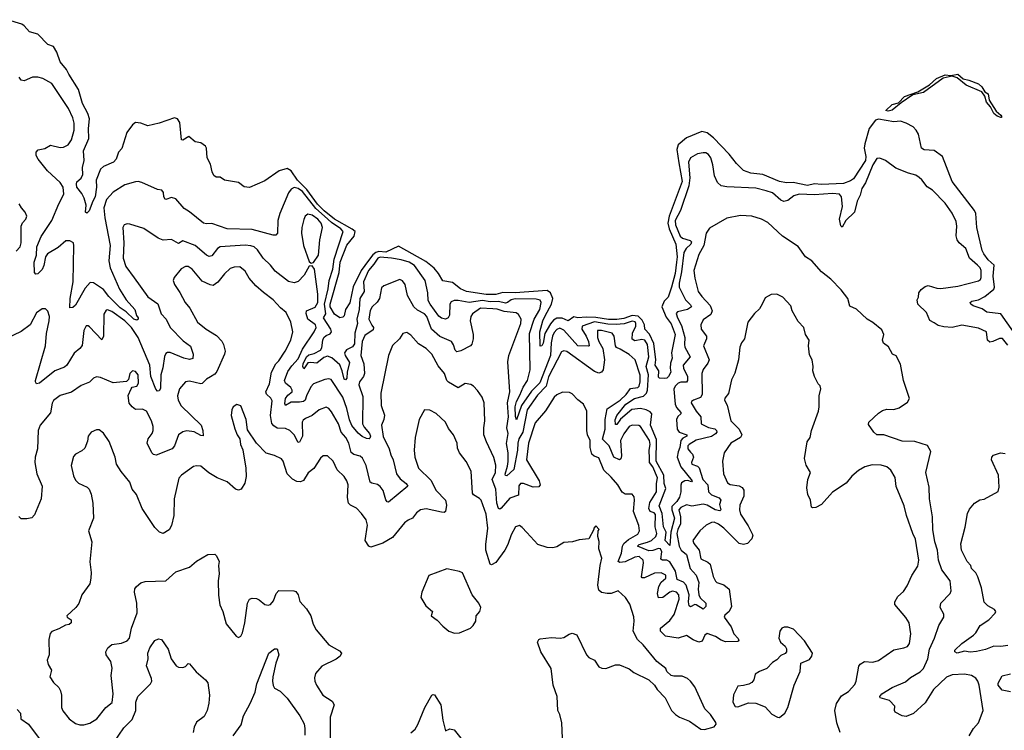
# Model space of a CAD drawing. Extents: x 2133489 to 2292442, y 756223 to 916462.
# Tile 439 of 463: x 2265964 to 2273040, y 873762 to 878868. Entities that reach past the tile are written whole.
import ezdxf

# ---------------------------------------------------------------- set-up
doc = ezdxf.new("R2010")
doc.units = 0

msp = doc.modelspace()

# ---------------------------------------------------------------- linework, layer by layer
at = {"layer": '0CON20XD'}
for points in [[(2273180.4, 876520.4), (2273015, 876753.5), (2272915, 876767.1), (2272880.9, 876790.9), (2272815, 876812.7), (2272799.2, 876825), (2272793.8, 876835), (2272805.6, 876844.4), (2272855, 876853.8), (2272901.2, 876878.8), (2272965, 876931.8), (2272969.7, 876945), (2272960.5, 877025), (2272967.2, 877105), (2272925, 877142.7), (2272892.1, 877185), (2272880.2, 877210.2), (2272842.2, 877375), (2272834.6, 877475), (2272826.9, 877496.9), (2272664.5, 877705), (2272595.7, 877885.7), (2272535, 877927.5), (2272465, 877932.5), (2272445, 877944.4), (2272422.2, 878045), (2272406.6, 878075), (2272385, 878097.4), (2272335.4, 878125), (2272295, 878137.7), (2272245, 878134.2), (2272135, 878152.2), (2272113.2, 878146.8), (2272069.8, 878085), (2272037.8, 877975), (2272033.9, 877945), (2272045.7, 877885.7), (2272042.3, 877855), (2271955, 877724.2), (2271935, 877709.2), (2271885, 877690), (2271725, 877683), (2271675, 877688.3), (2271625, 877677.4), (2271522.1, 877697.9), (2271475, 877696.8), (2271425, 877704.6), (2271305, 877754.6), (2271217.5, 877765), (2271166.2, 877785), (2271114.2, 877835), (2271061.4, 877901.4), (2270949.7, 878019.7), (2270905, 878055.4), (2270865, 878065.4), (2270755, 878018.2), (2270695, 877968), (2270687.3, 877935), (2270701.6, 877838.4), (2270724.8, 877705), (2270630.5, 877455), (2270622.2, 877405), (2270630.6, 877365), (2270679.8, 877255), (2270687.8, 877165), (2270685.1, 877124.9), (2270673.9, 877045), (2270648.7, 876945), (2270624.7, 876875.2), (2270594.5, 876845.5), (2270579.2, 876805), (2270610.6, 876730.6), (2270645, 876682.7), (2270675.2, 876605), (2270648.1, 876475), (2270653.8, 876435), (2270641.2, 876398.8), (2270638, 876365), (2270643.3, 876335), (2270625.7, 876304.3), (2270615, 876293.3), (2270595, 876290), (2270563, 876293), (2270555, 876300), (2270556.9, 876345), (2270531.6, 876385), (2270536.6, 876425), (2270522.1, 876542.1), (2270488.8, 876608.8), (2270456.4, 876645), (2270454.4, 876675), (2270437.9, 876707.9), (2270408.1, 876738.1), (2270365, 876743.6), (2270305, 876719.7), (2270255, 876713.6), (2270195, 876714.6), (2270105, 876728.7), (2270035, 876731.3), (2269975, 876726), (2269945, 876732.5), (2269905, 876704.6), (2269862.3, 876722.3), (2269825, 876722.4), (2269800.7, 876709.3), (2269777.5, 876682.5), (2269738.1, 876611.9), (2269725, 876543.3), (2269715, 876523.8), (2269705, 876522.5), (2269701.7, 876625), (2269722.5, 876705), (2269739.7, 876740.3), (2269784.5, 876825), (2269794.2, 876864.2), (2269779.2, 876905), (2269755, 876922.3), (2269525, 876904.1), (2269435, 876908.2), (2269385, 876893.8), (2269315, 876894), (2269175, 876914.2), (2269130.6, 876935), (2269075, 876978.5), (2269005, 876992), (2268973.6, 877045), (2268941.8, 877081.8), (2268881.6, 877131.6), (2268685, 877241.1), (2268595, 877196.4), (2268545, 877202.4), (2268524, 877196), (2268501, 877179), (2268471.4, 877138.6), (2268418.7, 877065), (2268361, 876949), (2268335.4, 876834.6), (2268304.1, 876785.9), (2268295, 876741.2), (2268285, 876730), (2268265, 876726.2), (2268225, 876753.1), (2268195.4, 876805), (2268194.8, 876825), (2268259, 877051), (2268266.9, 877125), (2268315, 877248.2), (2268368.5, 877311.5), (2268374.1, 877345), (2268353.6, 877363.6), (2268225, 877433.8), (2268152.4, 877495), (2268105, 877542.1), (2268027, 877647), (2267960.5, 877715), (2267915, 877782.1), (2267885, 877798.6), (2267827.3, 877782.7), (2267725, 877710), (2267615, 877661.2), (2267576.1, 877666.1), (2267535, 877698.6), (2267435.9, 877715.9), (2267405, 877736.2), (2267375, 877736.7), (2267359.5, 877749.5), (2267346.2, 877775), (2267335, 877830), (2267311.2, 877875), (2267306.2, 877945), (2267298.3, 877958.3), (2267265, 877982.5), (2267225, 877990), (2267179.3, 878029.3), (2267135, 878001.2), (2267127.5, 878005), (2267115, 878130), (2267097.5, 878155), (2267075, 878163.8), (2266965, 878123.8), (2266885, 878106), (2266835, 878123.8), (2266795, 878130), (2266775, 878113.3), (2266733, 878057), (2266696.9, 877943.1), (2266673.3, 877915), (2266655.8, 877865), (2266638, 877845), (2266565, 877813.2), (2266544.6, 877795), (2266513.6, 877715), (2266515.8, 877665), (2266505.3, 877595), (2266488.2, 877565), (2266463.3, 877495), (2266445, 877477.5), (2266437.5, 877485), (2266442, 877535), (2266425.8, 877585.8), (2266409.1, 877619.1), (2266375, 877664.2), (2266371.8, 877685), (2266375, 877703.3), (2266405, 877728.8), (2266417.5, 877755), (2266414, 877805), (2266426.1, 877855), (2266422.9, 877925), (2266460.3, 878015), (2266458.9, 878085), (2266466, 878155), (2266453.8, 878195), (2266414.1, 878265), (2266385.2, 878365.2), (2266315.7, 878475.7), (2266298.9, 878508.9), (2266254.4, 878565), (2266231.2, 878635), (2266205.8, 878675.8), (2266165, 878690), (2266093.8, 878765), (2266035, 878781.9), (2265995.7, 878825), (2265978, 878835), (2265875, 878868)], [(2272535, 876690), (2272505, 876706.7), (2272481.2, 876765), (2272418.5, 876825), (2272414.5, 876855.5), (2272424, 876875), (2272426, 876905), (2272441.8, 876928.2), (2272470.3, 876949.7), (2272492.3, 876957.7), (2272555, 876938.9), (2272585, 876936.5), (2272706, 876954), (2272855, 876990.5), (2272868.8, 877001.2), (2272874.5, 877015), (2272873.8, 877065), (2272865.4, 877085), (2272847.3, 877105), (2272788.8, 877155), (2272762.9, 877225), (2272715.6, 877265), (2272701.1, 877285), (2272693.7, 877313.7), (2272699.5, 877385), (2272695, 877416.7), (2272665, 877478), (2272615, 877549.2), (2272525, 877642), (2272486.4, 877666.4), (2272447.7, 877717.7), (2272427.5, 877735), (2272405, 877750), (2272351.2, 877765), (2272261.1, 877801.1), (2272185, 877856.9), (2272145, 877873.1), (2272125, 877871.4), (2272095, 877824.4), (2272041.9, 877695), (2272016.2, 877655), (2272003.2, 877606.8), (2271983.3, 877565), (2271963.5, 877485), (2271902.2, 877425), (2271875, 877376.7), (2271865, 877387.5), (2271854.8, 877434.8), (2271876.3, 877525), (2271869.7, 877595), (2271855, 877615.2), (2271805, 877619.3), (2271675, 877608.5), (2271565, 877614), (2271527.7, 877602.3), (2271485, 877567.9), (2271455, 877561.1), (2271435, 877570.4), (2271375, 877624.1), (2271329, 877639), (2271255, 877658.4), (2271045, 877667.5), (2271004.6, 877674.6), (2270979.1, 877699.1), (2270956.7, 877745), (2270944.4, 877825.6), (2270930.4, 877875), (2270915, 877898.5), (2270895, 877912.1), (2270875, 877911.8), (2270835, 877904.4), (2270785, 877876.5), (2270770.8, 877845), (2270780.7, 877730.7), (2270773.3, 877675), (2270712.9, 877497.1), (2270674.6, 877425), (2270678, 877395), (2270711.4, 877311.4), (2270727.8, 877297.8), (2270782.1, 877282.1), (2270791.1, 877271.1), (2270788.1, 877255), (2270752.4, 877225), (2270735.6, 877194.4), (2270721, 877055), (2270702.9, 876975), (2270704, 876945), (2270749.1, 876855), (2270785, 876820), (2270790.8, 876805), (2270762.9, 876785), (2270690.2, 876769.8), (2270682.4, 876757.6), (2270692.2, 876725), (2270720.8, 876670.8), (2270744.8, 876585), (2270740.6, 876535), (2270744.8, 876515), (2270782.5, 876445), (2270731.6, 876385), (2270734.2, 876365), (2270762.6, 876305), (2270763.6, 876275), (2270755, 876263.3), (2270715, 876264.2), (2270695, 876255.2), (2270674.2, 876235.8), (2270665, 876214), (2270675.1, 876105), (2270685, 876082.4), (2270715.3, 876045), (2270714.6, 876035), (2270694.2, 876015.8), (2270685.1, 875995), (2270688.8, 875925), (2270703.6, 875903.6), (2270758.8, 875885), (2270758.7, 875875), (2270729.3, 875860.7), (2270715.1, 875844.9), (2270707.2, 875792.8), (2270696.1, 875763.9), (2270689, 875725), (2270716, 875655), (2270795.5, 875554.5), (2270792.5, 875547.5), (2270765.9, 875555.9), (2270745, 875554.2), (2270721.1, 875538.9), (2270715, 875523.3), (2270715.5, 875475), (2270705, 875437.1), (2270686.3, 875405), (2270650.7, 875369.3), (2270650.8, 875345), (2270670.3, 875285), (2270644.2, 875185), (2270635, 875088.8), (2270602.2, 875125), (2270609.7, 875185), (2270589.5, 875225), (2270580.6, 875320.6), (2270558.4, 875375), (2270608.2, 875498.2), (2270594.9, 875535), (2270592.1, 875595), (2270536.8, 875695), (2270539.5, 875850.5), (2270497.3, 875955), (2270505.8, 876035.8), (2270495, 876050.7), (2270465, 876065.7), (2270425, 876073.5), (2270364.1, 876065.9), (2270282.2, 875997.8), (2270255, 875959.4), (2270245, 875958.8), (2270243.2, 875993.2), (2270254.1, 876025), (2270321, 876105), (2270383.2, 876146.8), (2270446.3, 876163.7), (2270469.5, 876185), (2270476.2, 876205), (2270482.8, 876315), (2270465.4, 876375), (2270485.8, 876445), (2270475, 876533.3), (2270455.7, 876565), (2270435, 876570.2), (2270385, 876559.8), (2270365, 876572.5), (2270367, 876615), (2270392.5, 876665), (2270392.8, 876685), (2270386.4, 876696.4), (2270365, 876702.6), (2270307.6, 876682.4), (2270251.6, 876678.5), (2270191, 876681), (2270095, 876696.8), (2270005, 876665.8), (2270004.4, 876645), (2270035.6, 876595), (2270051.9, 876555), (2270056.1, 876525), (2270048.9, 876521.1), (2269975, 876525.2), (2269875, 876638), (2269845, 876650.8), (2269825, 876642.9), (2269805, 876620.6), (2269792.7, 876595), (2269783.5, 876546.5), (2269778.2, 876455), (2269701.1, 876258.9), (2269641, 876199), (2269570.5, 876095), (2269535, 875992), (2269527.8, 876017.7), (2269525, 876086.2), (2269534.5, 876125), (2269558.8, 876168.8), (2269582.5, 876227.5), (2269614.3, 876275), (2269633.1, 876353.1), (2269627.5, 876612.5), (2269660.8, 876715), (2269701.6, 876785), (2269710.7, 876835), (2269703.4, 876853.4), (2269675, 876860.9), (2269525, 876861.7), (2269494.6, 876855), (2269470.4, 876835), (2269455, 876832), (2269405, 876842.8), (2269345, 876841.2), (2269288.8, 876851.2), (2269195, 876835.8), (2269115, 876849.7), (2269085, 876849.3), (2269065, 876840), (2269055.4, 876825), (2269053.5, 876745), (2269042.5, 876725), (2269023.6, 876716.4), (2268995, 876722.1), (2268975, 876738), (2268914.3, 876825), (2268899.5, 876849.5), (2268897, 876905), (2268876.6, 876995), (2268802.2, 877102.2), (2268762.2, 877125), (2268705, 877142.5), (2268635, 877155.2), (2268555, 877160.4), (2268538.5, 877155), (2268509.9, 877110.1), (2268469.8, 877065), (2268433.4, 876985), (2268438.9, 876915), (2268407, 876865), (2268403.6, 876785), (2268386.3, 876716.3), (2268390.4, 876685), (2268372.2, 876615), (2268370.9, 876539.1), (2268355, 876516.8), (2268313.1, 876495), (2268298.1, 876475), (2268301.8, 876455), (2268333.5, 876405), (2268317.2, 876335), (2268315, 876292.9), (2268305, 876280.8), (2268295, 876285.5), (2268282, 876345), (2268265, 876387.4), (2268207.3, 876437.3), (2268175, 876449.3), (2268148.5, 876441.5), (2268099.4, 876400.6), (2268055, 876405.7), (2268035, 876401.3), (2268005, 876360), (2267998.9, 876375), (2268001.9, 876395), (2268025, 876445.7), (2268040.7, 876459.3), (2268079.7, 876470.3), (2268126.2, 876493.8), (2268135, 876509.4), (2268141.8, 876565), (2268149.9, 876585), (2268165, 876598.6), (2268195, 876611.2), (2268204.8, 876625), (2268200.6, 876645), (2268147.2, 876725), (2268163.2, 876755), (2268154.1, 876825), (2268181.4, 876935), (2268188.6, 876995), (2268214.9, 877075), (2268223.6, 877146.4), (2268287.4, 877345), (2268272.3, 877365), (2268205, 877411.4), (2268154.6, 877455.4), (2268091.5, 877511.5), (2267995, 877632.7), (2267965, 877655.7), (2267935, 877661.2), (2267915, 877650), (2267896.2, 877625), (2267832.3, 877475), (2267818.2, 877425), (2267815.7, 877335), (2267805, 877318.8), (2267785, 877318.6), (2267635, 877360.3), (2267455, 877365.3), (2267345, 877403.3), (2267305, 877400), (2267285, 877405.7), (2267185, 877487.5), (2267145, 877510.9), (2267085, 877580.6), (2267055, 877589.4), (2267015, 877575.8), (2267008.6, 877578.6), (2267000, 877595), (2266997.3, 877627.3), (2266985, 877643.8), (2266955, 877648), (2266840.7, 877699.3), (2266815.6, 877705.6), (2266795, 877703.1), (2266718.7, 877681.3), (2266635, 877628.5), (2266588.2, 877575), (2266569.3, 877515), (2266574.4, 877444.4), (2266614.7, 877245.3), (2266605.3, 877135), (2266614.2, 877085), (2266682, 876932), (2266729.6, 876855), (2266790.5, 876785), (2266802.4, 876742.4), (2266816, 876725), (2266814.2, 876715), (2266805, 876708.9), (2266784.1, 876715), (2266728.9, 876768.9), (2266685, 876796.6), (2266605, 876879), (2266565, 876929.5), (2266495, 876977.5), (2266469.8, 876980.2), (2266435, 876939.4), (2266365, 876815.6), (2266345, 876800), (2266325, 876797.5), (2266326.8, 876865), (2266347.6, 876985), (2266353.8, 877243.8), (2266350.6, 877265), (2266325, 877279.3), (2266295, 877278.1), (2266239.6, 877230.4), (2266162.9, 877185), (2266150, 877165), (2266137.5, 877102.5), (2266125, 877072.7), (2266095, 877041.1), (2266080.2, 877040.2), (2266070.5, 877050.5), (2266068.3, 877125), (2266085.3, 877175), (2266086.2, 877235), (2266118.9, 877311.1), (2266195.3, 877425), (2266244.4, 877544.4), (2266280.4, 877615), (2266275.3, 877665.3), (2266255, 877697.5), (2266163, 877783), (2266096.2, 877865), (2266083, 877893), (2266082.5, 877915), (2266096.7, 877933.3), (2266145, 877943.3), (2266185, 877965.6), (2266255, 877949.5), (2266278, 877952), (2266311.2, 877968.8), (2266336.2, 878005), (2266354.7, 878075), (2266355.8, 878125), (2266345, 878162.9), (2266315, 878229.1), (2266195, 878408.6), (2266130, 878445), (2266095, 878455.4), (2266055, 878454.6), (2265995, 878428.6), (2265975, 878432.5), (2265960.6, 878455)], [(2273015, 878164), (2272987.5, 878175), (2272965, 878193.3), (2272941.2, 878241.2), (2272912, 878275), (2272899.5, 878319.5), (2272879.5, 878349.5), (2272765, 878397.5), (2272700.7, 878450.7), (2272665, 878462.5), (2272601.2, 878448.8), (2272460, 878345), (2272381.7, 878328.3), (2272298.3, 878271.7), (2272235, 878217.5), (2272205, 878211.2), (2272187.5, 878215), (2272235, 878258.8), (2272279.5, 878270.5), (2272323.3, 878315), (2272419.5, 878350.5), (2272501.2, 878398.8), (2272553.3, 878445), (2272615, 878471.2), (2272655, 878467.5), (2272705, 878476.2), (2272745, 878442.5), (2272785, 878433.3), (2272855, 878406.2), (2272878.8, 878385), (2272899.3, 878349.3), (2272923.3, 878335), (2272930.3, 878290.3), (2272980.8, 878210.8), (2273015, 878182.5), (2273020, 878175), (2273020, 878165), (2273015, 878164)], [(2265937.1, 877205), (2265966.9, 877235), (2265974, 877265), (2265974.5, 877385.5), (2265982.6, 877407.4), (2266008.8, 877435), (2266016, 877455), (2266004, 877485), (2265976, 877515), (2265959.2, 877545)], [(2268058.3, 877118.3), (2268075, 877122.5), (2268110, 877175), (2268120.6, 877285), (2268139.4, 877375), (2268131.1, 877405), (2268105.4, 877435), (2268065, 877464.4), (2268035, 877471.4), (2268015, 877456.2), (2268005, 877432.5), (2267990.6, 877375), (2267990, 877335), (2268004.3, 877245), (2268045, 877130), (2268058.3, 877118.3)], [(2272787.6, 873722.4), (2272818.9, 873775), (2272855, 873814.3), (2272888.2, 873905), (2272860.4, 874085), (2272850.5, 874115), (2272835, 874136.9), (2272805, 874155.5), (2272755, 874166.2), (2272665, 874159.6), (2272625, 874142.7), (2272530, 874055), (2272470.5, 873959.5), (2272387.9, 873882.1), (2272335, 873861.1), (2272305, 873866.9), (2272255, 873891.2), (2272250, 873905), (2272253.3, 873935), (2272215.5, 873975.5), (2272148.8, 873995), (2272146, 874005), (2272160, 874025), (2272235, 874068.5), (2272329.7, 874110.3), (2272365, 874142.2), (2272435, 874183.1), (2272458.2, 874205), (2272489.8, 874275), (2272502.6, 874345), (2272539.1, 874425), (2272568.9, 874515), (2272605.6, 874575), (2272605.5, 874595.5), (2272578.1, 874645), (2272584.4, 874675), (2272651.2, 874745), (2272658.8, 874765), (2272650, 874835), (2272591.2, 874915), (2272566.1, 874985), (2272558.7, 875055), (2272540.5, 875115), (2272527.3, 875205), (2272524.7, 875295), (2272501.2, 875425), (2272499.5, 875509.5), (2272476.2, 875615), (2272512.9, 875765), (2272488.9, 875808.9), (2272396.2, 875836.2), (2272305, 875839.1), (2272174.1, 875885.9), (2272125, 875886), (2272101.2, 875905), (2272065, 875960), (2272066.2, 875975), (2272135, 876040), (2272165, 876060), (2272195, 876068.8), (2272246.4, 876066.4), (2272285, 876078), (2272345, 876120), (2272358.8, 876145), (2272316.2, 876275), (2272293.9, 876393.9), (2272263, 876453), (2272237.5, 876465), (2272207.7, 876517.7), (2272172.5, 876542.5), (2272163.8, 876565), (2272173.8, 876605), (2272158.8, 876638.8), (2272095, 876691.2), (2272055, 876716.7), (2271978.8, 876788.8), (2271930.5, 876810.5), (2271915.4, 876865.4), (2271867.8, 876927.8), (2271792.8, 877002.8), (2271726.8, 877056.8), (2271656.2, 877135), (2271610, 877165), (2271557.9, 877237.9), (2271445, 877312), (2271340.7, 877410.7), (2271295, 877435.8), (2271226.2, 877456.2), (2271145, 877461.9), (2271045, 877442.9), (2270920.7, 877369.3), (2270896.1, 877333.9), (2270879.5, 877245), (2270845, 877180), (2270807.5, 877065), (2270815, 877010)], [(2270815, 877010), (2270840, 876915), (2270865, 876879.2), (2270924.8, 876814.8), (2270941.1, 876775), (2270930.6, 876749.4), (2270875, 876710.8), (2270858.9, 876675), (2270862.5, 876645), (2270899.4, 876595), (2270900, 876575), (2270876.9, 876525), (2270918.7, 876425), (2270909.4, 876400.6), (2270876.5, 876355), (2270867.1, 876325), (2270867.6, 876175), (2270856.7, 876153.3), (2270805.4, 876134.6), (2270792.5, 876125), (2270790.6, 876115), (2270824.7, 876055), (2270860, 876015), (2270861.2, 875965), (2270915, 875938.8), (2270958.4, 875928.4), (2270971.9, 875915), (2270973.2, 875905), (2270965, 875892.7), (2270936.2, 875873.8), (2270825, 875845.5), (2270775.6, 875815), (2270766.5, 875805), (2270765.5, 875785), (2270785, 875760.4), (2270798.9, 875745), (2270805.3, 875725.2), (2270791.3, 875685), (2270793.1, 875675), (2270835, 875658.9), (2270847.2, 875647.2), (2270872.5, 875565), (2270909.4, 875525), (2270914.2, 875474.2), (2270934.9, 875454.9), (2270991.3, 875431.3), (2271002.1, 875415), (2270992.9, 875385), (2271002.9, 875345), (2270995, 875338.9), (2270961.5, 875345), (2270905, 875379.8), (2270875, 875387.2), (2270795, 875372.6), (2270755, 875381.2), (2270715, 875361.6), (2270701.6, 875345), (2270712.5, 875295), (2270712.6, 875245), (2270692.7, 875205), (2270685.8, 875175), (2270703, 875085), (2270718.4, 875055), (2270755, 875024.7), (2270782.3, 874925), (2270826.2, 874876.2), (2270844.8, 874825), (2270840.3, 874775), (2270844.6, 874734.6), (2270854.3, 874714.3), (2270895.3, 874675), (2270895, 874651.5), (2270875, 874632.7), (2270825, 874663.5), (2270815, 874664.7), (2270785, 874648.2), (2270775.8, 874655.8), (2270771.2, 874685), (2270775.8, 874735), (2270753.4, 874805), (2270735, 874825.5), (2270689.6, 874845), (2270677.5, 874905), (2270635, 874971.6), (2270615, 874984.5), (2270583.8, 874985), (2270572.2, 874992.2), (2270579, 875045), (2270569.3, 875065), (2270555, 875068.2), (2270515, 875054.4), (2270485, 875052.5), (2270402.7, 875085), (2270415, 875097.4), (2270475, 875112.6), (2270505, 875126.6), (2270535, 875153.8), (2270542.5, 875175), (2270530.6, 875225), (2270532.4, 875312.4), (2270523.5, 875323.5), (2270493.7, 875333.7), (2270484.1, 875355), (2270492.4, 875397.6), (2270541.2, 875475), (2270540.5, 875535), (2270547.7, 875575), (2270515, 875654.3), (2270489.4, 875685), (2270489.8, 875715), (2270487.5, 875775), (2270494.4, 875815), (2270488.8, 875845), (2270425, 875944.2), (2270412.5, 875952.5), (2270366.2, 875953.8), (2270345, 875945.5), (2270305, 875892.2), (2270281.2, 875845), (2270289, 875735), (2270285, 875712), (2270275.4, 875704.6), (2270234, 875724), (2270199.4, 875805), (2270152.8, 875852.8), (2270171.6, 875925), (2270171.3, 875995), (2270185, 876070.9), (2270280.2, 876135), (2270321.9, 876175), (2270352.4, 876217.6), (2270405, 876225.4), (2270415, 876235.7), (2270423.6, 876265), (2270422.7, 876312.7), (2270387.3, 876425), (2270345, 876461.5), (2270279.4, 876499.4), (2270253.3, 876513.3), (2270244.6, 876524.6), (2270237.1, 876595), (2270222, 876615), (2270145, 876635.8), (2270115.7, 876634.3), (2270115.3, 876585), (2270125, 876554.5), (2270154.7, 876505), (2270166.3, 876425), (2270157.3, 876352.7), (2270145, 876336.2), (2270125, 876327.1), (2270095, 876339.1), (2269895, 876483.5), (2269875, 876488.9), (2269858.3, 876481.7), (2269765, 876302.3), (2269746.5, 876233.5), (2269685, 876168.8), (2269611.4, 876065), (2269579.8, 875905), (2269551, 875855), (2269543.9, 875825), (2269541.5, 875775), (2269515.2, 875634.8), (2269465, 875591.2), (2269455, 875592), (2269452.7, 875602.7), (2269470.1, 875659.9), (2269473.4, 875693.4), (2269473.5, 875755), (2269462.7, 875822.7), (2269473.7, 875893.7), (2269465.7, 875935), (2269476.5, 876013.5), (2269469.6, 876115), (2269486.4, 876195), (2269471.2, 876408.8), (2269478.7, 876455), (2269564.5, 876684.5), (2269567.5, 876715), (2269549.4, 876749.4), (2269532.7, 876762.7), (2269445, 876770.2), (2269395, 876787.4), (2269365, 876789.8), (2269275.7, 876795), (2269216.9, 876755), (2269205.9, 876735), (2269202.1, 876705), (2269222.8, 876605), (2269223.1, 876575), (2269212.8, 876537.2), (2269204, 876525), (2269135, 876489.2), (2269105, 876482.5), (2269093.7, 876493.7), (2269081.7, 876531.7), (2269066, 876556), (2268981.9, 876591.9), (2268923.4, 876643.4), (2268890.8, 876735), (2268873.6, 876755), (2268821.6, 876781.6), (2268795.5, 876805), (2268751.5, 876885), (2268732.9, 876965), (2268715, 876992), (2268695, 877000), (2268581.2, 876955), (2268565, 876941.2), (2268550.5, 876865), (2268532.5, 876837.5), (2268495.6, 876805), (2268482.2, 876777.8), (2268473.2, 876715), (2268495, 876672.9), (2268506.6, 876655), (2268505, 876640), (2268445, 876599.1), (2268423.9, 876556.1), (2268416.2, 876455), (2268436.9, 876395), (2268442.7, 876325), (2268435.4, 876305), (2268406.6, 876265), (2268402.1, 876245), (2268429.4, 876159.4), (2268428.3, 875965), (2268439.1, 875939.1), (2268478.3, 875895), (2268483.8, 875875), (2268479.4, 875860.6), (2268474.3, 875855.7), (2268455, 875857.5), (2268425, 875872.5), (2268395, 875897.7), (2268351, 875951), (2268333, 875993), (2268315.2, 876075), (2268285, 876156.7), (2268202.4, 876282.4), (2268185, 876287.8), (2268157, 876283), (2268075, 876252.5), (2268055, 876228.9), (2268025, 876164), (2268015.3, 876135), (2268004.4, 876125.6), (2267975, 876118.6), (2267915, 876119), (2267875, 876095.7), (2267868.9, 876108.9), (2267875, 876145.5), (2267890.2, 876169.8), (2267921.1, 876195), (2267922.2, 876205), (2267911.4, 876225), (2267875, 876255.4), (2267866.7, 876275), (2267890.1, 876339.9), (2267918.7, 876381.3), (2267965, 876431.1), (2267995, 876500), (2268080.9, 876625), (2268094.4, 876655), (2268090, 876675), (2268033.6, 876715), (2268022.9, 876757.1), (2268025, 876775.6), (2268086.9, 876803.1), (2268106.3, 876835), (2268105.4, 876895), (2268081.2, 877075), (2268065, 877100), (2268045, 877097.5), (2268007.6, 877032.4), (2267963.8, 876986.2), (2267935, 876976.5), (2267895, 876985.6), (2267800.3, 877060.3), (2267766.4, 877105), (2267713.6, 877155), (2267671.8, 877215), (2267648.1, 877235), (2267625, 877244), (2267585, 877247.6), (2267405, 877236.4), (2267384.4, 877225), (2267345, 877170.5), (2267325, 877165.4), (2267305, 877176.2), (2267225, 877244.7), (2267135, 877278), (2267105, 877260), (2267055, 877288.8), (2266995, 877284.4), (2266958.8, 877298.8), (2266856.3, 877366.4), (2266755, 877398.8), (2266735, 877400), (2266715, 877393.3), (2266704.2, 877375.8), (2266712.7, 877265), (2266708.2, 877155), (2266726.7, 877095), (2266785.9, 877014.1), (2266885, 876875.6), (2266957.2, 876827.2), (2266980.9, 876755), (2267015.5, 876715), (2267045.5, 876655), (2267139.6, 876559.6), (2267191.3, 876521.3), (2267209.1, 876465), (2267207.3, 876432.7), (2267185, 876427.1), (2267144.2, 876435), (2267045, 876477.3), (2267025, 876476.7), (2267015, 876469.2), (2267005, 876446.7), (2266993.3, 876366.7), (2266978.2, 876315), (2266975, 876218.8), (2266965, 876202.2), (2266955, 876199.4), (2266942.9, 876212.9), (2266906.8, 876305), (2266897.8, 876385), (2266814.7, 876585), (2266767.8, 876655), (2266718.7, 876705), (2266625, 876770), (2266595, 876783.1), (2266585, 876780.8), (2266568.3, 876751.7), (2266565.5, 876594.5), (2266555, 876566.7), (2266465, 876661.4), (2266455, 876668.6), (2266442.4, 876667.6), (2266424.7, 876635.3), (2266412.5, 876527.5), (2266395.3, 876504.7), (2266355, 876470.6), (2266303.5, 876385), (2266285, 876370), (2266215, 876344.5), (2266105, 876255.7), (2266085, 876252.5), (2266076, 876265), (2266077.8, 876275), (2266149.3, 876525), (2266156.3, 876613.6), (2266175.5, 876705), (2266178.9, 876735), (2266165, 876773.3), (2266149.5, 876789.5), (2266125, 876790), (2266085, 876761.4), (2266039.5, 876675), (2265975, 876626.4), (2265865, 876574.4)], [(2272317.5, 874355), (2272343.3, 874365), (2272358, 874385), (2272368.6, 874455), (2272355.8, 874535), (2272333.4, 874573.4), (2272252.5, 874665), (2272252.5, 874685), (2272275, 874723.3), (2272315, 874760), (2272340.9, 874799.1), (2272375.8, 874875), (2272419.1, 874940.9), (2272425.8, 874984.2), (2272402.9, 875135), (2272382.9, 875175), (2272337.1, 875305), (2272319.2, 875375), (2272263.7, 875513.7), (2272255, 875577.5), (2272225, 875630), (2272195, 875653.8), (2272155, 875668), (2272091.2, 875668.8), (2272037.5, 875655), (2271991.2, 875628.8), (2271943, 875587), (2271902.9, 875537.1), (2271806.1, 875473.9), (2271726.1, 875383.9), (2271686.4, 875363.6), (2271665, 875360), (2271653.3, 875365), (2271646.7, 875415), (2271627.3, 875457.3), (2271621.2, 875505), (2271628, 875565), (2271646, 875615), (2271616.1, 875666.1), (2271604, 875715), (2271623.6, 875833.6), (2271644.2, 875865.8), (2271654.2, 875915), (2271704, 876055), (2271710, 876085), (2271710, 876165), (2271721.2, 876215), (2271715.9, 876235.9), (2271701.2, 876251.2), (2271676.7, 876305), (2271663.8, 876345), (2271666.7, 876375), (2271658.8, 876425), (2271639.3, 876459.3), (2271633.3, 876525), (2271637.5, 876565), (2271610, 876605), (2271600, 876655), (2271559.3, 876699.3), (2271516.2, 876775), (2271505, 876812.5), (2271447.5, 876875), (2271405, 876896.2), (2271365, 876893.3), (2271321.7, 876868.3), (2271300.8, 876825), (2271280.5, 876789.5), (2271245, 876756.7), (2271196.2, 876695), (2271173.8, 876575), (2271151.2, 876545), (2271140, 876515), (2271128.6, 876425), (2271102.1, 876327.9), (2271078.8, 876281.2), (2271058.5, 876181.5), (2271032, 876148), (2271028.6, 876135), (2271048.3, 876098.3), (2271074.7, 875985), (2271135.2, 875925.2), (2271154.6, 875885), (2271143.1, 875865), (2271074.3, 875825), (2271027.5, 875755), (2271014.2, 875695), (2271022.9, 875605), (2271049.7, 875539.7), (2271068.9, 875528.9), (2271135, 875518.5), (2271156.2, 875506.2), (2271168.3, 875488.3), (2271167.3, 875445), (2271140.4, 875379.6), (2271136.4, 875345), (2271144.6, 875315), (2271200.1, 875230.1), (2271232.7, 875165), (2271225, 875137.5), (2271195, 875103.5), (2271165, 875096.1), (2271135, 875104.6), (2271025, 875214.5), (2270985, 875243.6), (2270955, 875256.7), (2270935, 875254.3), (2270896.7, 875235), (2270851.2, 875195), (2270801.2, 875125), (2270808.8, 875105), (2270846.8, 875056.8), (2270860, 874995), (2270909.7, 874969.7), (2270926.4, 874955), (2270946.4, 874866.4), (2270963.7, 874833.7), (2270975, 874824.3), (2271025, 874806.7), (2271061.9, 874775), (2271079.3, 874650.7), (2271062.5, 874615), (2271030.3, 874589.7), (2271026, 874575), (2271076.4, 874505), (2271095.5, 874455.5), (2271128.3, 874421.7), (2271132.5, 874405), (2271125, 874400), (2271035, 874398.6), (2271005, 874409.4), (2270965, 874436.7), (2270905, 874457.5), (2270888, 874445), (2270868.3, 874401.7), (2270845, 874395.6), (2270805, 874410.9), (2270755, 874442.5), (2270695, 874422.9), (2270605, 874439.1), (2270570, 874475), (2270570, 874495), (2270635, 874550), (2270666.6, 874595), (2270702.1, 874705), (2270700.5, 874735), (2270684.6, 874754.6), (2270655, 874762.1), (2270635, 874754.6), (2270585, 874716.6), (2270554.7, 874714.7), (2270548.6, 874745), (2270558, 874795), (2270574.8, 874825.2), (2270606.5, 874855), (2270607.3, 874877.3), (2270575, 874893.6), (2270525, 874891.2), (2270455, 874857.3), (2270436.4, 874856.4), (2270431.5, 874865), (2270447.5, 874965), (2270445.4, 874985), (2270415, 875010.7), (2270384.2, 875005.8), (2270315, 874972.6), (2270277.9, 874967.9), (2270264.4, 874975), (2270289, 875035), (2270295.2, 875085), (2270305, 875103.3), (2270338.1, 875131.9), (2270405, 875171.2), (2270417.1, 875195), (2270414.5, 875234.5), (2270374.6, 875335), (2270383.1, 875415), (2270379.1, 875439.1), (2270365, 875458.8), (2270315, 875459.4), (2270293.4, 875473.4), (2270261.5, 875525), (2270215, 875581.4), (2270160.7, 875630.7), (2270125, 875720), (2270092, 875732), (2270076.7, 875746.7), (2270062.8, 875795), (2270063.5, 875845), (2270044.5, 875884.5), (2270040, 875915), (2270038.5, 876055), (2270015.6, 876105.6), (2269975, 876136.2), (2269935, 876178.8), (2269915, 876188), (2269865, 876192.5), (2269825, 876172.9), (2269804.4, 876155), (2269742.2, 876057.8), (2269668.1, 875971.9), (2269621.2, 875825), (2269605.4, 875705), (2269696.9, 875555), (2269703.2, 875526.8), (2269695, 875510.8), (2269655, 875508.8), (2269585, 875534.5), (2269563.7, 875536.3), (2269551.7, 875518.3), (2269548.1, 875451.9), (2269485, 875429.7), (2269425, 875356.9), (2269415, 875351.9), (2269405, 875356), (2269393.8, 875395), (2269384.8, 875495), (2269359.6, 875565), (2269384.1, 875615), (2269385.9, 875665.9), (2269371.2, 875721.2), (2269319.6, 875835), (2269298.2, 875885), (2269298.2, 875935), (2269307.3, 875985), (2269302.9, 876115), (2269286.2, 876156.2), (2269254.5, 876204.5), (2269225.5, 876235.5), (2269205, 876247.5), (2269165, 876253.3), (2269115, 876221.9), (2269045, 876263.3), (2269034.5, 876275), (2269015.5, 876325), (2268970, 876380), (2268924.4, 876465), (2268885, 876505.6), (2268829.6, 876539.6), (2268775, 876602), (2268745, 876619.2), (2268716.1, 876613.9), (2268693.8, 876575), (2268642.1, 876527.9), (2268613.1, 876455), (2268559.5, 876185), (2268561.5, 876095), (2268585.3, 876025.3), (2268581.2, 875995), (2268562.9, 875955), (2268575, 875872), (2268619.7, 875785), (2268631, 875741), (2268648.1, 875705), (2268671.6, 875605), (2268697.9, 875567.9), (2268740, 875535), (2268752.5, 875515), (2268615, 875401.4), (2268605, 875404), (2268595, 875417.5), (2268574.7, 875484.7), (2268555, 875513.1), (2268535, 875527.3), (2268495, 875536.7), (2268483.5, 875545), (2268454.6, 875665), (2268427.2, 875717.2), (2268410.8, 875730.8), (2268363.9, 875743.9), (2268346.9, 875756.9), (2268329.7, 875825), (2268307.3, 875865), (2268274.8, 875904.8), (2268255.3, 875965), (2268205, 876051.1), (2268185, 876073.3), (2268165, 876083.3), (2268115.8, 876065), (2268065.3, 876024.7), (2268016.9, 876003.1), (2268000.6, 875989.4), (2267994.5, 875975), (2267996.8, 875875), (2267975, 875832.5), (2267965, 875830.8), (2267936.1, 875885), (2267905, 875917.1), (2267875, 875930.3), (2267813.8, 875933.8), (2267788.9, 875948.9), (2267775.2, 875965.2), (2267765.8, 876025), (2267778.7, 876128.7), (2267769.2, 876149.1), (2267736.6, 876176.6), (2267732.1, 876195), (2267757.7, 876252.3), (2267773.8, 876335), (2267804.6, 876395), (2267825, 876415.5), (2267872.1, 876485), (2267913.1, 876565), (2267927.5, 876625), (2267912.7, 876695), (2267877.8, 876765), (2267837, 876797), (2267785.9, 876855.9), (2267716.5, 876906.5), (2267661.4, 876955), (2267611.8, 877011.8), (2267585, 877062), (2267545, 877093.1), (2267505, 877090.9), (2267475, 877080), (2267435, 877041.9), (2267388.1, 876981.9), (2267355, 876958.9), (2267331.8, 876961.8), (2267275, 876989.5), (2267202.9, 877075), (2267175, 877094.5), (2267155, 877094.3), (2267125, 877077.5), (2267073.8, 877015), (2267067.5, 876995), (2267077.1, 876965), (2267115, 876908), (2267152.9, 876835), (2267186.9, 876795), (2267242.2, 876695), (2267303.1, 876645), (2267378, 876598), (2267416.8, 876556.8), (2267428.5, 876535), (2267440, 876485), (2267435.5, 876465), (2267379.7, 876340.3), (2267365, 876321.8), (2267335, 876301.5), (2267305.8, 876284.2), (2267276.1, 876253.9), (2267265, 876251.1), (2267185, 876269.4), (2267155, 876265.8), (2267112.5, 876215), (2267096.7, 876165), (2267103.5, 876135), (2267124, 876094), (2267267.5, 875955), (2267279.5, 875915), (2267282.5, 875877.5), (2267265, 875880), (2267217.3, 875907.3), (2267165, 875913.8), (2267135, 875907.5), (2267105, 875884.2), (2267075.6, 875805), (2267058.6, 875785), (2266945, 875739.4), (2266925, 875744.2), (2266914.3, 875755), (2266880.6, 875825), (2266885.7, 875855), (2266915.3, 875894.7), (2266922.9, 875915), (2266923.1, 875945), (2266912, 875985), (2266875, 876055.5), (2266845, 876069.5), (2266795, 876068.1), (2266772, 876085), (2266751.3, 876111.3), (2266743.5, 876166.5), (2266764.1, 876215.9), (2266772.9, 876227.1), (2266806.2, 876235), (2266817.5, 876255), (2266813.8, 876315), (2266795, 876340.6), (2266775, 876344.2), (2266755.8, 876325), (2266745, 876282.5), (2266731.7, 876268.3), (2266635, 876259.4), (2266545, 876295.8), (2266515, 876301.4), (2266495, 876291.4), (2266465, 876263.3), (2266405, 876238.6), (2266335, 876190.6), (2266255, 876167.1), (2266207.2, 876132.8), (2266198, 876112), (2266186.1, 876043.9), (2266111.4, 875955), (2266096.7, 875915), (2266091.2, 875785), (2266074.5, 875725), (2266071.8, 875685), (2266087.5, 875605), (2266124, 875515), (2266118, 875425), (2266068.8, 875311.2), (2266050.7, 875289.3), (2266015, 875282.5), (2265975, 875281.2), (2265957.7, 875297.7)], [(2273065, 876530), (2273026.3, 876576.4), (2273005, 876576.9), (2272958.6, 876555), (2272935, 876551.8), (2272920.3, 876565), (2272911.1, 876625), (2272855, 876651.5), (2272735, 876672.3), (2272665, 876657.3), (2272605, 876660), (2272565, 876669.4), (2272535, 876690)], [(2269865.7, 873705), (2269860, 873815), (2269845.7, 873875), (2269830, 873905), (2269826.4, 874005), (2269798.2, 874085), (2269783.1, 874205), (2269709.2, 874325), (2269686, 874395), (2269695, 874413.3), (2269705, 874418.8), (2269785, 874428.8), (2269847.3, 874422.7), (2269875, 874428.8), (2269912.5, 874452.5), (2269935, 874458.6), (2269967.6, 874447.6), (2270036, 874305), (2270055, 874283.8), (2270095, 874266.7), (2270125, 874217.5), (2270148.3, 874208.3), (2270175, 874206.7), (2270245, 874233.3), (2270275, 874232.5), (2270345, 874202.5), (2270376.4, 874176.4), (2270486.2, 874125), (2270526.2, 874085), (2270544.1, 874054.1), (2270603.3, 873995), (2270648.8, 873905), (2270676.2, 873875), (2270706.7, 873855), (2270777, 873827), (2270859.5, 873769.5), (2270885, 873768), (2270955, 873786), (2270970, 873805), (2270967.1, 873817.1), (2270928.8, 873875), (2270888, 873915), (2270815.6, 874075), (2270784, 874115), (2270763.3, 874135), (2270725, 874151.2), (2270665, 874150), (2270646.4, 874156.4), (2270613.6, 874183.6), (2270606.7, 874205), (2270543.8, 874255), (2270443.8, 874375), (2270403.9, 874413.9), (2270372, 874475), (2270380, 874545), (2270377, 874577), (2270347.9, 874667.9), (2270316.8, 874716.8), (2270265, 874763.3), (2270215, 874745.7), (2270185, 874744.3), (2270145, 874752.2), (2270125, 874768), (2270117.7, 874805), (2270134.6, 874945.4), (2270148.1, 874998.1), (2270126.7, 875065), (2270127.7, 875117.7), (2270117.5, 875155), (2270120, 875195), (2270127.5, 875205), (2270105, 875230), (2270090, 875215), (2270090, 875205), (2270055, 875137.5), (2269985, 875130), (2269936.1, 875116.1), (2269875, 875112), (2269825, 875081.2), (2269795, 875073.8), (2269755, 875075.6), (2269688, 875098), (2269607.5, 875182.5), (2269575, 875220), (2269555, 875233.8), (2269527, 875223), (2269495, 875166), (2269472.6, 875097.4), (2269449.1, 875055), (2269385, 874968.1), (2269355, 874950.8), (2269344.2, 874955), (2269314.7, 875055), (2269313.8, 875096.2), (2269329.1, 875215), (2269315.6, 875315.6), (2269280, 875415), (2269268.3, 875428.3), (2269225, 875452.9), (2269218.1, 875465), (2269208.6, 875625), (2269172.6, 875692.6), (2269124.2, 875755), (2269109.7, 875789.7), (2269108, 875825), (2269082, 875885), (2269045, 875930), (2269025, 875976.2), (2268957.3, 876037.3), (2268912, 876062), (2268872.5, 876065), (2268833.8, 875995), (2268806, 875865), (2268798.6, 875775), (2268803.1, 875725), (2268830.8, 875645), (2268919.3, 875559.3), (2268956.7, 875485), (2269024.4, 875415), (2269030.6, 875379.4), (2269025, 875333.3), (2269015, 875327.5), (2268995, 875329.4), (2268885, 875354.3), (2268843.1, 875346.9), (2268815, 875323.8), (2268787.5, 875285), (2268755, 875272.5), (2268728.3, 875251.7), (2268642.7, 875147.3), (2268574.5, 875105.5), (2268487.5, 875077.5), (2268472, 875085), (2268447.1, 875125), (2268463.9, 875236.1), (2268454, 875275), (2268420.6, 875320.6), (2268385, 875357.1), (2268340.4, 875380.4), (2268325.6, 875395), (2268319.2, 875435), (2268324.2, 875525), (2268314.3, 875555), (2268295, 875586), (2268244.6, 875634.6), (2268216, 875695), (2268175, 875733.3), (2268145, 875733.3), (2268125, 875716.7), (2268076.7, 875643.3), (2268037.6, 875612.4), (2268003.6, 875556.4), (2267982, 875548), (2267955, 875550.4), (2267925, 875566.5), (2267885.5, 875605), (2267857.5, 875695), (2267845, 875712.5), (2267795, 875736), (2267735, 875753.8), (2267665, 875826.2), (2267601.2, 875921.2), (2267592, 875995), (2267553.9, 876093.9), (2267525, 876102.5), (2267497.5, 876085), (2267488.8, 876065), (2267483.9, 876023.9), (2267508.6, 875928.6), (2267526.2, 875885), (2267545.9, 875855.9), (2267550, 875815), (2267568.3, 875778.3), (2267588.5, 875645), (2267591.1, 875585), (2267582, 875538), (2267554.5, 875495.5), (2267535, 875487.1), (2267515, 875494.2), (2267455, 875547.8), (2267382.5, 875575), (2267321.7, 875611.7), (2267265, 875658.6), (2267235, 875662.9), (2267212.6, 875657.4), (2267125.5, 875594.5), (2267107, 875573), (2267074.5, 875425), (2267071.2, 875305), (2267055, 875232.5), (2267037, 875203), (2266995, 875177.1), (2266968.8, 875185), (2266935, 875219.2), (2266844.7, 875354.7), (2266803.1, 875455), (2266772.9, 875495), (2266755, 875546), (2266691.7, 875621.7), (2266660, 875675), (2266649.4, 875725), (2266606.4, 875836.4), (2266565, 875896.7), (2266535, 875920), (2266515, 875920), (2266476.1, 875903.9), (2266456.2, 875875), (2266450.5, 875839.5), (2266430.5, 875789.5), (2266410.5, 875769.5), (2266365, 875746), (2266350.4, 875729.6), (2266332.7, 875665), (2266349.8, 875589.8), (2266365, 875560), (2266385, 875538.8), (2266448.3, 875508.3), (2266463.8, 875495), (2266477.9, 875457.9), (2266490, 875395), (2266494.5, 875285), (2266458, 875195), (2266481.9, 875115), (2266467.9, 874972.1), (2266477.5, 874895), (2266475.6, 874855.6), (2266466.9, 874815), (2266409.4, 874735), (2266387.4, 874672.6), (2266366, 874644), (2266301.2, 874585), (2266304.1, 874574.1), (2266333.3, 874555), (2266333.3, 874535), (2266318, 874522), (2266292.7, 874517.3), (2266245, 874490), (2266195, 874472.5), (2266183, 874457), (2266173.3, 874415), (2266176, 874305), (2266162, 874265), (2266167.5, 874235), (2266191.2, 874195), (2266180, 874145), (2266206.1, 874106.1), (2266245, 874070), (2266256.6, 874046.6), (2266264.4, 874015), (2266264, 873925), (2266272.7, 873902.7), (2266320, 873845), (2266365, 873810), (2266395, 873800.8), (2266425, 873802), (2266467.2, 873812.8), (2266518.8, 873845), (2266583.7, 873926.3), (2266627.3, 873962.7), (2266635.6, 874025), (2266621.9, 874155), (2266628.9, 874208.9), (2266618.6, 874255), (2266585.6, 874305), (2266582.2, 874325), (2266598.1, 874355), (2266625, 874378.6), (2266695, 874387.1), (2266735, 874405.7), (2266752.2, 874425), (2266767.3, 874495), (2266806.7, 874605), (2266805.5, 874675), (2266788.8, 874755), (2266792.2, 874777.8), (2266803.1, 874795), (2266835, 874821.1), (2266865, 874830), (2267013.9, 874836.1), (2267085, 874900), (2267183.3, 874935), (2267235, 874976), (2267316.1, 875023.9), (2267367, 875027), (2267378.8, 875015), (2267396.7, 874975), (2267392, 874945), (2267396, 874885), (2267389.4, 874835), (2267392.7, 874732.7), (2267403, 874663), (2267424, 874615), (2267447.3, 874527.3), (2267518.3, 874438.3), (2267535, 874427.5), (2267551.7, 874438.3), (2267565, 874462.5), (2267581.9, 874535), (2267600.6, 874675), (2267615.6, 874704.4), (2267635, 874711.4), (2267665, 874708.6), (2267685, 874699.2), (2267725, 874665.6), (2267748.9, 874661.1), (2267765, 874665.7), (2267788.3, 874691.7), (2267806, 874745), (2267825, 874765.8), (2267934.2, 874764.2), (2267949.1, 874759.1), (2267964.3, 874735), (2267977.2, 874687.2), (2268025.3, 874635.3), (2268056.7, 874585), (2268073.6, 874523.6), (2268093.7, 874483.7), (2268185, 874377.1), (2268263, 874333), (2268276.2, 874315), (2268266.2, 874295), (2268237, 874273), (2268135, 874222), (2268090.5, 874169.5), (2268082.3, 874137.7), (2268084, 874115), (2268095.8, 874085.8), (2268143.3, 874013.3), (2268210.2, 873970.2), (2268223.1, 873945), (2268195.6, 873855), (2268194.2, 873615)], [(2273065, 874370.6), (2273015, 874363.1), (2272965, 874367.1), (2272905, 874341.9), (2272841.2, 874328.8), (2272795, 874323.9), (2272755, 874330.6), (2272700, 874315), (2272683.3, 874325), (2272685, 874337.5), (2272734.2, 874385), (2272818, 874445), (2272835, 874461.2), (2272865.7, 874515), (2272928.9, 874555), (2272975, 874603.8), (2272978, 874615), (2272969.1, 874629.1), (2272922, 874655), (2272895, 874683.3), (2272876.7, 874785), (2272850, 874865), (2272835, 874892.5), (2272803.3, 874925), (2272800, 874945), (2272774, 874975), (2272731.2, 875055), (2272728.3, 875101.7), (2272759.3, 875220.7), (2272775, 875320), (2272789.3, 875350.7), (2272826.4, 875393.6), (2272865, 875417.5), (2272895, 875423.3), (2272995, 875477.5), (2273002.1, 875507.9), (2272999.1, 875595), (2272948.8, 875705), (2272950, 875725), (2272962, 875738), (2273013.7, 875756.3), (2273045, 875751.5)], [(2269089.3, 874459.3), (2269125, 874463.3), (2269203.8, 874496.2), (2269222.5, 874515), (2269242.5, 874545), (2269243.3, 874585), (2269270, 874615), (2269276.7, 874645), (2269263.3, 874675), (2269216, 874735), (2269145, 874892.5), (2269125, 874902.5), (2269033, 874923), (2268903.3, 874875), (2268853.3, 874755), (2268847.5, 874715), (2268882.5, 874655), (2268930, 874615), (2268920, 874585), (2268964.3, 874554.3), (2269005, 874509.2), (2269046.7, 874475), (2269089.3, 874459.3)], [(2271425, 873853.3), (2271462.5, 873885), (2271483.9, 873926.1), (2271530.8, 874085), (2271573.8, 874185), (2271578.8, 874245), (2271638.8, 874271.2), (2271656.7, 874295), (2271662.5, 874315), (2271603.3, 874405), (2271525, 874488), (2271485, 874502.5), (2271458.3, 874501.7), (2271440, 874495), (2271427.5, 874475), (2271420, 874425), (2271431.2, 874395), (2271465, 874366.7), (2271475, 874347.5), (2271473.8, 874325), (2271465.9, 874314.1), (2271435, 874298.8), (2271405, 874268), (2271375, 874249.2), (2271334.4, 874205.6), (2271280, 874185), (2271250, 874165), (2271238.8, 874125), (2271224.3, 874105.7), (2271205, 874094), (2271165, 874083.3), (2271125, 874080), (2271094.4, 874015.6), (2271090, 873965), (2271105, 873933.3), (2271125, 873930), (2271201.7, 873958.3), (2271255, 873956), (2271320.5, 873930.5), (2271368.3, 873878.3), (2271410, 873855), (2271425, 873853.3)], [(2266640.9, 873675), (2266711.2, 873778.8), (2266770.7, 873839.3), (2266797.1, 873905), (2266799.1, 873965), (2266812.9, 874005), (2266904.5, 874095), (2266912.5, 874115), (2266910, 874135), (2266874.2, 874225), (2266886, 874275), (2266884.4, 874315), (2266900, 874355), (2266935, 874407.5), (2266961.7, 874418.3), (2266983.6, 874413.6), (2267030, 874345), (2267052.9, 874275), (2267088.8, 874225), (2267105, 874216), (2267135.9, 874214.1), (2267155, 874220), (2267175, 874242.5), (2267185, 874240), (2267232.4, 874182.4), (2267298, 874125), (2267315, 874102.5), (2267327.8, 874015), (2267323.4, 873956.6), (2267311.9, 873905), (2267288.3, 873861.7), (2267235, 873820), (2267218, 873785), (2267210, 873745)], [(2267497.4, 873722.6), (2267555, 873800), (2267571.6, 873865), (2267620.7, 873955), (2267655.3, 874035), (2267668.6, 874095), (2267755, 874316.7), (2267795, 874346.2), (2267815, 874346.7), (2267825.8, 874305), (2267803.6, 874245), (2267782, 874145), (2267779.3, 874115), (2267785, 874083.8), (2267796, 874065), (2267835, 874042.5), (2267885, 873992.5), (2267976.2, 873866.2), (2268007.3, 873807.3), (2268013.8, 873775), (2268013.7, 873726.3)], [(2271861.5, 873745), (2271835.4, 873815), (2271822.1, 873905), (2271832.9, 873955), (2271870, 874010), (2271920.2, 874039.8), (2271965, 874090), (2271976.2, 874115), (2271995, 874222.5), (2272002.9, 874237.1), (2272035, 874257.1), (2272095, 874250.8), (2272135, 874262.5), (2272245, 874340), (2272317.5, 874355)], [(2273085, 874038), (2273025, 874051.2), (2272996.7, 874085), (2272995, 874100), (2273025, 874153.8), (2273085, 874168.6)], [(2268775, 873744.5), (2268805, 873770.8), (2268825, 873803.8), (2268875.4, 873925), (2268925, 874014.2), (2268935, 874019.2), (2268945.5, 874015.5), (2268989.6, 873945), (2269004.4, 873835), (2269025, 873757.5), (2269055, 873773.1), (2269085, 873764.4), (2269135, 873705.6)], [(2265945, 873911.2), (2265969.4, 873885), (2265972.5, 873845), (2266027.1, 873805), (2266102.9, 873702.9)]]:
    msp.add_lwpolyline(points, dxfattribs=at)

doc.saveas('drawing.dxf')
